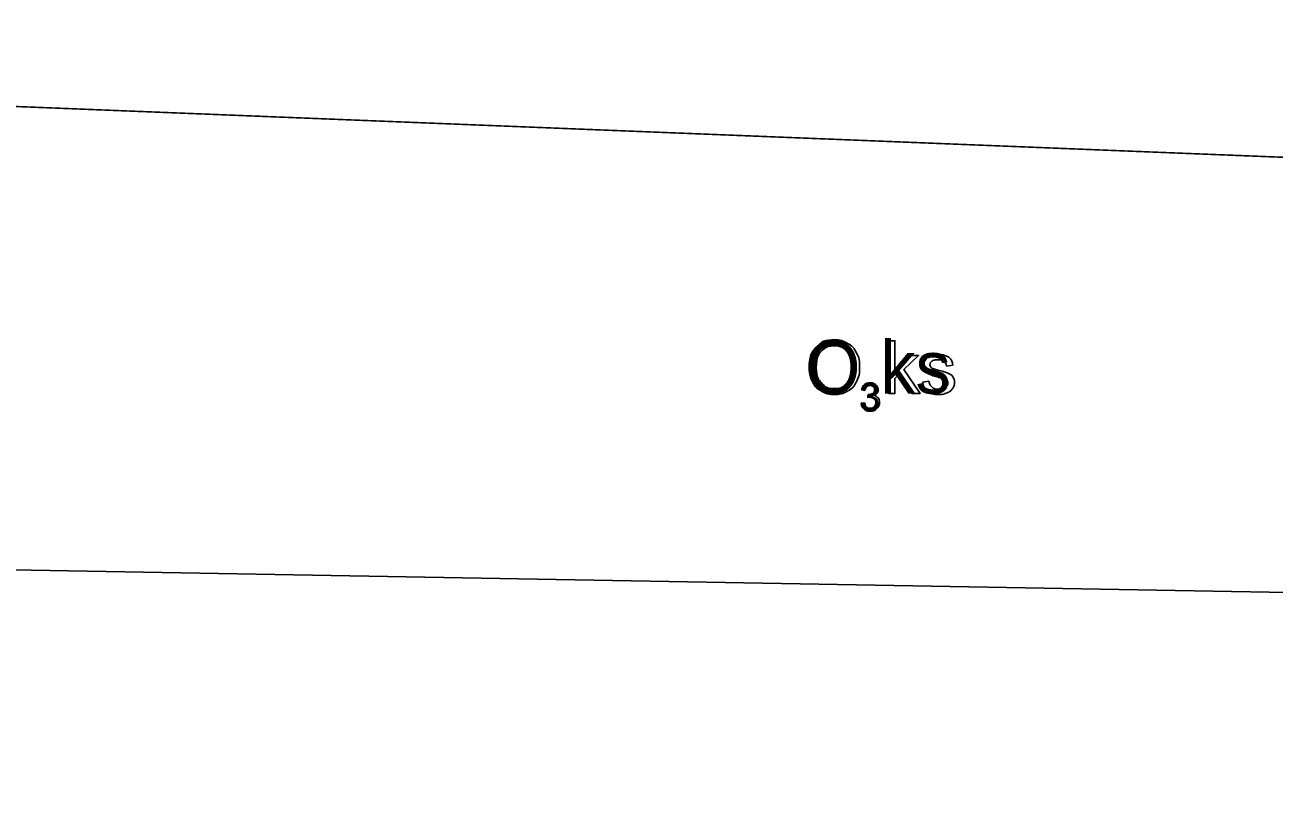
# Model space of a CAD drawing. Extents: x 532503 to 539665, y 6557663 to 6561526.
# Drawn here: x 538247.8 to 538382.6, y 6560367.9 to 6560452.3 of the extents above; entities that cross this region are included whole.
import ezdxf

# ---------------------------------------------------------------- set-up
doc = ezdxf.new("R2010")
doc.units = 0
for name, color, linetype in [('Default', 7, 'Continuous'), ('Plokid', 7, 'Continuous'), ('Täide', 7, 'Continuous'), ('VORMISTUS', 7, 'Continuous')]:
    doc.layers.add(name, color=color, linetype=linetype)

msp = doc.modelspace()

# ---------------------------------------------------------------- linework, layer by layer
at = {"layer": 'Default'}
for points in [[(537114.82, 6560272.67), (537235.3, 6560321.87), (537242.05, 6560326.27), (537267.99, 6560346.27), (537409.98, 6560463.67), (537409.98, 6560463.67), (537409.98, 6560463.67), (537680.4, 6560479.07), (537680.4, 6560479.07), (537927.28, 6560437.47), (537927.28, 6560437.47), (538157.31, 6560447.07), (538157.31, 6560447.07), (538426.58, 6560436.27), (538426.58, 6560436.27), (538556.7, 6560436.87), (538556.7, 6560436.87), (538783.9, 6560390.27), (538783.9, 6560390.27)], [(537409.98, 6560463.67), (537409.98, 6560463.67), (537680.4, 6560479.07), (537680.4, 6560479.07), (537927.28, 6560437.47), (537927.28, 6560437.47), (538157.31, 6560447.07), (538157.31, 6560447.07), (538426.58, 6560436.27), (538426.58, 6560436.27), (538556.7, 6560436.87), (538556.7, 6560436.87), (538783.9, 6560390.27), (538809.14, 6560385.09)], [(537327.58, 6560397.59), (537409.98, 6560401.67), (537680.4, 6560415.07), (537927.28, 6560383.47), (538157.31, 6560395.07), (538426.58, 6560390.27), (538556.7, 6560374.87), (538783.9, 6560390.27), (538809.14, 6560385.09)]]:
    msp.add_lwpolyline(points, dxfattribs=at)
at = {"layer": 'Plokid'}
msp.add_lwpolyline([(537119.21, 6560274.46), (537235.3, 6560321.87), (537242.05, 6560326.27), (537267.99, 6560346.27), (537291.08, 6560365.36), (537409.98, 6560463.67), (537409.98, 6560463.67), (537680.4, 6560479.07), (537680.4, 6560479.07), (537927.28, 6560437.47), (537927.28, 6560437.47), (538157.31, 6560447.07), (538157.31, 6560447.07), (538426.58, 6560436.27), (538426.58, 6560436.27), (538556.7, 6560436.87), (538556.7, 6560436.87), (538783.9, 6560390.27), (538783.9, 6560390.27)], dxfattribs=at)
at = {"layer": 'Täide'}
msp.add_line((538157.31, 6560447.07), (538426.58, 6560436.27), dxfattribs=at)
for points in [[(538783.9, 6560390.27), (538783.9, 6560390.27), (538556.7, 6560436.87), (538426.58, 6560436.27), (538157.31, 6560447.07), (537927.28, 6560437.47), (537680.4, 6560479.07), (537409.98, 6560463.67), (537387.62, 6560462.4)], [(538809.14, 6560385.09), (538783.9, 6560390.27), (538556.7, 6560436.87), (538426.58, 6560436.27), (538157.31, 6560447.07), (537927.28, 6560437.47), (537680.4, 6560479.07), (537409.98, 6560463.67), (537409.98, 6560463.67)], [(537327.58, 6560397.59), (537409.98, 6560401.67), (537680.4, 6560415.07), (537927.28, 6560383.47), (538157.31, 6560395.07), (538426.58, 6560390.27), (538556.7, 6560374.87), (538556.7, 6560374.87), (538556.7, 6560374.87)], [(538783.9, 6560390.27), (538556.7, 6560374.87), (538426.58, 6560390.27), (538157.31, 6560395.07), (537927.28, 6560383.47), (537680.4, 6560415.07)]]:
    msp.add_lwpolyline(points, dxfattribs=at)
at = {"layer": 'VORMISTUS'}
for points in [[(538340.96, 6560412.49), (538340.96, 6560418.19), (538341.66, 6560418.19), (538341.66, 6560414.94), (538343.31, 6560416.62), (538344.22, 6560416.62), (538342.64, 6560415.09), (538344.38, 6560412.49), (538343.52, 6560412.49), (538342.14, 6560414.6), (538341.66, 6560414.13), (538341.66, 6560412.49), (538340.96, 6560412.49)], [(538347.93, 6560415.56), (538347.25, 6560415.46)], [(538344.65, 6560413.73), (538345.34, 6560413.83)], [(538338.43, 6560412.82), (538338.06, 6560412.89)], [(538338.75, 6560412.08), (538338.79, 6560412.4)], [(538338.03, 6560411.45), (538338.4, 6560411.5)]]:
    msp.add_lwpolyline(points, dxfattribs=at)
for points in [[(538332.41, 6560415.27), (538332.41, 6560416.69), (538333.17, 6560417.49), (538333.93, 6560418.29), (538335.14, 6560418.29), (538335.93, 6560418.29), (538336.56, 6560417.92), (538337.19, 6560417.54), (538337.53, 6560416.86), (538337.86, 6560416.19), (538337.86, 6560415.33), (538337.86, 6560414.47), (538337.51, 6560413.78), (538337.16, 6560413.1), (538336.52, 6560412.75), (538335.88, 6560412.4), (538335.13, 6560412.4), (538334.33, 6560412.4), (538333.69, 6560412.79), (538333.06, 6560413.17), (538332.73, 6560413.85), (538332.41, 6560414.52), (538332.41, 6560415.27)], [(538333.18, 6560415.26), (538333.18, 6560414.23), (538333.74, 6560413.64), (538334.29, 6560413.04), (538335.13, 6560413.04), (538335.98, 6560413.04), (538336.53, 6560413.64), (538337.08, 6560414.24), (538337.08, 6560415.34), (538337.08, 6560416.04), (538336.85, 6560416.55), (538336.61, 6560417.07), (538336.16, 6560417.36), (538335.7, 6560417.64), (538335.14, 6560417.64), (538334.34, 6560417.64), (538333.76, 6560417.09), (538333.18, 6560416.55), (538333.18, 6560415.26)], [(538347.25, 6560415.46), (538347.2, 6560415.78), (538346.98, 6560415.96), (538346.75, 6560416.14), (538346.34, 6560416.14), (538345.86, 6560416.14), (538345.66, 6560415.98), (538345.45, 6560415.82), (538345.45, 6560415.61), (538345.45, 6560415.47), (538345.53, 6560415.36), (538345.62, 6560415.25), (538345.8, 6560415.18), (538345.91, 6560415.14), (538346.42, 6560415), (538347.17, 6560414.8), (538347.46, 6560414.67), (538347.76, 6560414.55), (538347.92, 6560414.3), (538348.09, 6560414.06), (538348.09, 6560413.71), (538348.09, 6560413.36), (538347.89, 6560413.05), (538347.68, 6560412.74), (538347.3, 6560412.57), (538346.91, 6560412.4), (538346.42, 6560412.4), (538345.62, 6560412.4), (538345.19, 6560412.74), (538344.77, 6560413.07), (538344.65, 6560413.73)], [(538345.34, 6560413.83), (538345.4, 6560413.42), (538345.67, 6560413.2), (538345.94, 6560412.97), (538346.42, 6560412.97), (538346.9, 6560412.97), (538347.14, 6560413.17), (538347.37, 6560413.37), (538347.37, 6560413.63), (538347.37, 6560413.87), (538347.16, 6560414.01), (538347.02, 6560414.1), (538346.45, 6560414.24), (538345.67, 6560414.44), (538345.38, 6560414.58), (538345.08, 6560414.72), (538344.93, 6560414.97), (538344.77, 6560415.22), (538344.77, 6560415.53), (538344.77, 6560415.8), (538344.9, 6560416.04), (538345.02, 6560416.27), (538345.24, 6560416.43), (538345.41, 6560416.55), (538345.69, 6560416.63), (538345.97, 6560416.71), (538346.29, 6560416.71), (538346.78, 6560416.71), (538347.15, 6560416.57), (538347.52, 6560416.43), (538347.69, 6560416.2), (538347.87, 6560415.96), (538347.93, 6560415.56)], [(538338.06, 6560412.89), (538338.13, 6560413.26), (538338.37, 6560413.46), (538338.61, 6560413.67), (538338.97, 6560413.67), (538339.21, 6560413.67), (538339.42, 6560413.56), (538339.63, 6560413.46), (538339.74, 6560413.27), (538339.85, 6560413.09), (538339.85, 6560412.89), (538339.85, 6560412.69), (538339.74, 6560412.53), (538339.64, 6560412.37), (538339.43, 6560412.28), (538339.7, 6560412.22), (538339.84, 6560412.03), (538339.99, 6560411.83), (538339.99, 6560411.54), (538339.99, 6560411.15), (538339.71, 6560410.88), (538339.42, 6560410.6), (538338.98, 6560410.6), (538338.59, 6560410.6), (538338.33, 6560410.84), (538338.06, 6560411.08), (538338.03, 6560411.45)], [(538338.79, 6560412.4), (538338.83, 6560412.4), (538338.85, 6560412.4), (538339.09, 6560412.4), (538339.28, 6560412.52), (538339.47, 6560412.64), (538339.47, 6560412.9), (538339.47, 6560413.1), (538339.33, 6560413.23), (538339.19, 6560413.36), (538338.97, 6560413.36), (538338.76, 6560413.36), (538338.62, 6560413.23), (538338.47, 6560413.09), (538338.43, 6560412.82)], [(538338.4, 6560411.5), (538338.46, 6560411.18), (538338.61, 6560411.05), (538338.76, 6560410.91), (538338.98, 6560410.91), (538339.24, 6560410.91), (538339.42, 6560411.09), (538339.6, 6560411.27), (538339.6, 6560411.53), (538339.6, 6560411.79), (538339.44, 6560411.95), (538339.27, 6560412.12), (538339.01, 6560412.12), (538338.91, 6560412.12), (538338.75, 6560412.08)]]:
    msp.add_open_spline(points, degree=3, dxfattribs=at)

# ---------------------------------------------------------------- texts
for s, height, p in [('O ks', 5.7, (538332.02, 6560412.49)), ('3', 3, (538337.85, 6560410.65))]:
    msp.add_text(s, height=height, dxfattribs=at).set_placement(p)

doc.saveas('drawing.dxf')
